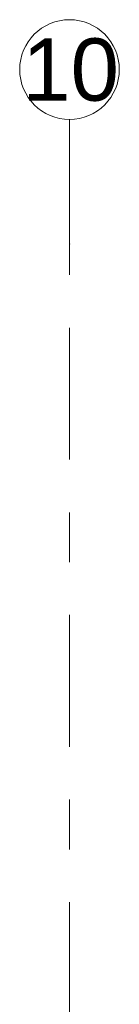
# Model space of a CAD drawing. Header units: metres. Extents: x -3.6 to 85.2, y -11 to 16.8.
# Tile 410 of 508: x 32.83 to 33.03, y 14.83 to 16.805. Entities that reach past the tile are written whole.
import ezdxf

# ---------------------------------------------------------------- set-up
doc = ezdxf.new("R2010")
doc.units = ezdxf.units.M
doc.header["$MEASUREMENT"] = 0
doc.linetypes.add('Strichlinie doppelt', pattern=[0.546806, 0.264583, -0.105833, 0.070556, -0.105833])
doc.layers.add('451 - Universal.Achsen Raster', color=7, linetype='Continuous')
doc.styles.add('ERSTELLTER_STIL_2', font='txt')

msp = doc.modelspace()

# ---------------------------------------------------------------- linework, layer by layer
at = {"layer": '451 - Universal.Achsen Raster', "color": 160, "linetype": 'Strichlinie doppelt', "lineweight": 9, "true_color": 0x3232ff}
for p, q in [((32.93, 16.355), (32.93, 16.605)), ((32.93, -10.585), (32.93, 16.355))]:
    msp.add_line(p, q, dxfattribs=at)
at = {"layer": '451 - Universal.Achsen Raster', "color": 160, "linetype": 'Continuous', "lineweight": 9, "true_color": 0x3232ff}
msp.add_circle((32.93, 16.705), 0.1, dxfattribs=at)
at = {"layer": '451 - Universal.Achsen Raster', "color": 160, "linetype": 'Strichlinie doppelt', "lineweight": 9, "true_color": 0x3232ff}
msp.add_point((32.93, 16.355), dxfattribs=at)
msp.add_point((32.93, 16.355), dxfattribs=at)

# ---------------------------------------------------------------- texts
at = {"layer": '451 - Universal.Achsen Raster', "color": 160, "lineweight": 9, "true_color": 0x3232ff, "insert": (32.8351, 16.7675), "char_height": 0.125, "attachment_point": 1, "style": 'ERSTELLTER_STIL_2'}
msp.add_mtext('\\A1;{\\pql;\\pt0;\\fArial|b0|i0|c0|p38;10}', dxfattribs=at)

doc.saveas('drawing.dxf')
